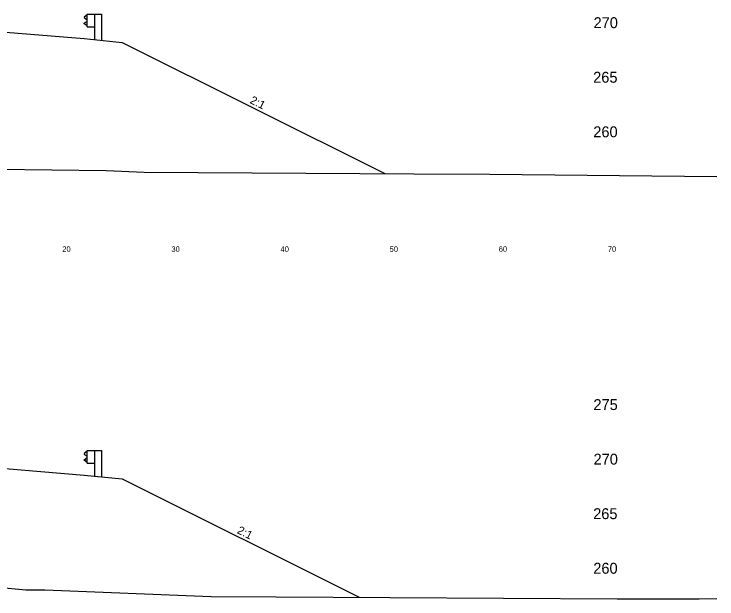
# Model space of a CAD drawing. Extents: x 1000 to 1162, y 999 to 8520.
# Drawn here: x 1095.6 to 1160, y 6417.7 to 6471.3 of the extents above; entities that cross this region are included whole.
import ezdxf

# ---------------------------------------------------------------- set-up
doc = ezdxf.new("R2010")
doc.units = 0
for name, color, linetype in [('Level 11', 7, 'Continuous'), ('Level 24', 7, 'Continuous'), ('Level 32', 7, 'Continuous'), ('Level 56', 7, 'Continuous'), ('Level 6', 7, 'Continuous'), ('Level 60', 7, 'Continuous'), ('Level 7', 7, 'Continuous')]:
    doc.layers.add(name, color=color, linetype=linetype)

msp = doc.modelspace()

# ---------------------------------------------------------------- linework, layer by layer
at = {"layer": 'Level 24'}
for p, q in [((1102.271, 6471.219), (1102, 6471.019)), ((1102.271, 6470.125), (1102.271, 6471.292)), ((1102.271, 6471.292), (1102.937, 6471.292)), ((1102.937, 6471.292), (1102.937, 6468.949)), ((1102.937, 6471.292), (1103.603, 6471.292)), ((1103.603, 6471.292), (1103.603, 6468.882)), ((1102, 6471.019), (1102, 6470.969)), ((1102, 6470.969), (1102.271, 6470.769)), ((1102, 6470.448), (1102.271, 6470.648)), ((1102, 6470.398), (1102, 6470.448)), ((1102.271, 6470.198), (1102, 6470.398)), ((1102.271, 6470.125), (1102.938, 6470.125)), ((1102.271, 6430.125), (1102.271, 6431.292)), ((1102.271, 6431.292), (1102.937, 6431.292)), ((1102.937, 6431.292), (1102.937, 6428.949)), ((1102.937, 6431.292), (1103.603, 6431.292)), ((1103.603, 6431.292), (1103.603, 6428.882)), ((1102.271, 6431.219), (1102, 6431.019)), ((1102, 6431.019), (1102, 6430.969)), ((1102, 6430.969), (1102.271, 6430.769)), ((1102, 6430.448), (1102.271, 6430.648)), ((1102, 6430.398), (1102, 6430.448)), ((1102.271, 6430.198), (1102, 6430.398)), ((1102.271, 6430.125), (1102.938, 6430.125))]:
    msp.add_line(p, q, dxfattribs=at)
at = {"layer": 'Level 6'}
for p, q in [((1094, 6469.709), (1102, 6469.042)), ((1102, 6469.042), (1105.5, 6468.692)), ((1094, 6429.709), (1102, 6429.042)), ((1102, 6429.042), (1105.5, 6428.692))]:
    msp.add_line(p, q, dxfattribs=at)
at = {"layer": 'Level 60'}
for p, q in [((1090.818, 6457.114), (1104.031, 6456.954)), ((1104.031, 6456.954), (1107.499, 6456.81)), ((1107.499, 6456.81), (1132.231, 6456.652)), ((1132.231, 6456.652), (1139.187, 6456.608)), ((1139.187, 6456.608), (1160, 6456.406)), ((1086.213, 6419.429), (1096.656, 6418.537)), ((1096.656, 6418.537), (1098.4, 6418.538)), ((1098.4, 6418.538), (1113.635, 6417.927)), ((1113.635, 6417.927), (1119.59, 6417.881)), ((1119.59, 6417.881), (1150.858, 6417.707)), ((1150.858, 6417.707), (1158.359, 6417.689)), ((1158.359, 6417.689), (1160, 6417.714))]:
    msp.add_line(p, q, dxfattribs=at)
at = {"layer": 'Level 7'}
for p, q in [((1105.5, 6468.692), (1129.547, 6456.669)), ((1105.5, 6428.692), (1127.207, 6417.839))]:
    msp.add_line(p, q, dxfattribs=at)

# ---------------------------------------------------------------- texts
at = {"layer": 'Level 11'}
for s, p in [(' 270', (1148.319, 6470)), (' 265', (1148.284, 6465)), (' 260', (1148.295, 6460)), (' 275', (1148.307, 6435)), (' 270', (1148.319, 6430)), (' 265', (1148.284, 6425)), (' 260', (1148.295, 6420))]:
    msp.add_text(s, height=1, dxfattribs=at).set_placement(p)
at = {"layer": 'Level 32'}
for p in [(1117.128, 6463.158), (1115.958, 6423.743)]:
    msp.add_text('2:1', height=0.75, rotation=333.43495, dxfattribs=at).set_placement(p)
at = {"layer": 'Level 56'}
for s, p in [('20', (1100, 6449.5)), ('30', (1110, 6449.5)), ('40', (1120, 6449.5)), ('50', (1130, 6449.5)), ('60', (1140, 6449.5)), ('70', (1150, 6449.5))]:
    msp.add_text(s, height=0.5, dxfattribs=at).set_placement(p)

doc.saveas('drawing.dxf')
